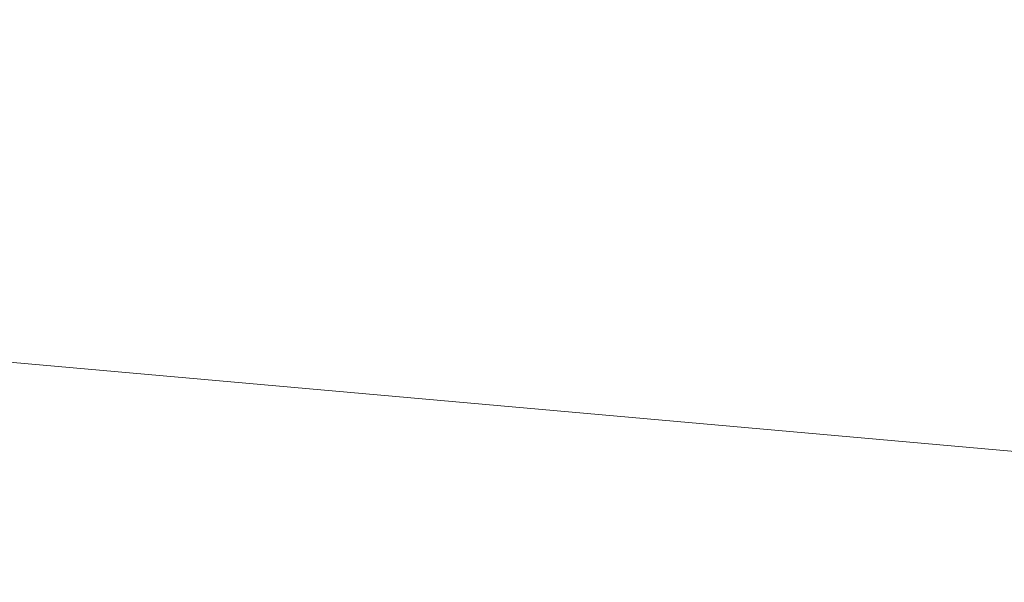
# Model space of a CAD drawing. Header units: millimetres. Extents: x -188930 to 271134, y -158090 to 283816.
# Tile 484 of 610: x 57655 to 58433, y 53070 to 53515. Entities that reach past the tile are written whole.
import ezdxf

# ---------------------------------------------------------------- set-up
doc = ezdxf.new("R2010")
doc.units = ezdxf.units.MM
for name, color, linetype, lineweight in [('A-DETL-2', 5, 'Continuous', 25), ('G-ANNO-TEXT-1', 170, 'Continuous', 9), ('PZT_UTWARDZENIA', 5, 'Continuous', 9)]:
    doc.layers.add(name, color=color, linetype=linetype, lineweight=lineweight)

msp = doc.modelspace()

# ---------------------------------------------------------------- linework, layer by layer
at = {"layer": 'A-DETL-2'}
msp.add_arc((56992.57, 52889.22), 2666.6, 342.36466, 62.18673, dxfattribs=at)
at = {"layer": 'G-ANNO-TEXT-1'}
msp.add_line((56589.19, 53338.17), (58822.09, 53139.73), dxfattribs=at)
at = {"layer": 'PZT_UTWARDZENIA'}
for centre, radius, start, end in [((59552.72, 60792.38), 12000, 159.94686, 262.671126), ((59552.72, 60792.38), 12000, 159.94686, 262.671126), ((59275.43, 60624.14), 10000, 158.651807, 263.428328), ((59275.43, 60624.14), 10000, 158.651807, 263.428328)]:
    msp.add_arc(centre, radius, start, end, dxfattribs=at)

doc.saveas('drawing.dxf')
